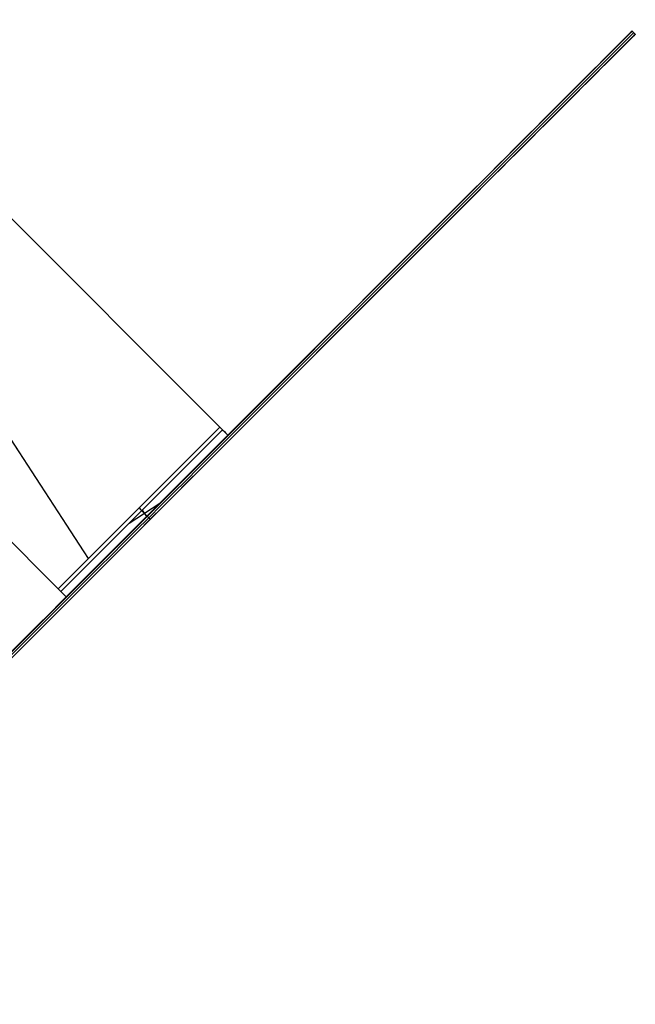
# Model space of a CAD drawing. Header units: millimetres. Extents: x -83 to 676, y -83 to 676.
# Tile 581 of 656: x 540 to 621, y -28 to 101. Entities that reach past the tile are written whole.
import ezdxf

# ---------------------------------------------------------------- set-up
doc = ezdxf.new("R2010")
doc.units = ezdxf.units.MM
doc.header["$MEASUREMENT"] = 0
doc.layers.add('IGES level 0', color=7, linetype='Continuous', true_color=0xff7878)

msp = doc.modelspace()

# ---------------------------------------------------------------- linework, layer by layer
at = {"layer": 'IGES level 0', "color": 254, "true_color": 0xcad1ee}
for p, q in [((566.61, 47.6, 48), (504.04, 110.18, 48)), ((504.04, 110.18, 47), (566.61, 47.6, 47)), ((545.4, 26.39, 48), (482.82, 88.96, 48)), ((482.82, 88.96, 47), (545.4, 26.39, 47)), ((566.97, 47.24, 46.5), (566.97, 47.24, 8)), ((566.97, 47.24, 8), (567.68, 46.54, 8)), ((566.97, 47.24, 28), (567.68, 46.54, 28)), ((567.68, 46.54, 8), (567.68, 46.54, 46.5)), ((545.76, 26.03, 46.5), (545.76, 26.03, 8)), ((545.76, 26.03, 8), (546.46, 25.32, 8)), ((545.76, 26.03, 28), (546.46, 25.32, 28)), ((546.46, 25.32, 8), (546.46, 25.32, 46.5))]:
    msp.add_line(p, q, dxfattribs=at)
at = {"layer": 'IGES level 0', "color": 140, "true_color": 0x00ccff}
for p, q in [((566.61, 47.6, 48), (504.04, 110.18, 48)), ((566.61, 47.6, 47), (504.04, 110.18, 47)), ((549.36, 30.34, 48), (500.08, 106.22, 48)), ((549.36, 30.34, 47), (500.08, 106.22, 47)), ((482.82, 88.96, 48), (545.4, 26.39, 48)), ((482.82, 88.96, 47), (545.4, 26.39, 47)), ((545.4, 26.39, 48), (566.61, 47.6, 48)), ((566.61, 47.6, 48), (545.4, 26.39, 48)), ((545.4, 26.39, 47), (566.61, 47.6, 47)), ((566.61, 47.6, 47), (545.4, 26.39, 47)), ((545.76, 26.03, 46.5), (566.97, 47.24, 46.5)), ((545.76, 26.03, 8), (566.97, 47.24, 8)), ((545.76, 26.03, 8), (566.97, 47.24, 8)), ((566.97, 47.24, 46.5), (545.76, 26.03, 46.5)), ((566.97, 47.24, 27.25), (545.76, 26.03, 27.25)), ((546.46, 25.32, 46.5), (567.68, 46.54, 46.5)), ((567.68, 46.54, 46.5), (546.46, 25.32, 46.5)), ((546.46, 25.32, 8), (567.68, 46.54, 8)), ((567.68, 46.54, 27.25), (546.46, 25.32, 27.25)), ((567.68, 46.54, 8), (546.46, 25.32, 8)), ((566.97, 47.24, 8), (567.68, 46.54, 8)), ((566.97, 47.24, 8), (566.97, 47.24, 46.5)), ((567.68, 46.54, 8), (567.68, 46.54, 46.5)), ((558.73, 37.59, 8), (554.7, 34.97, 8)), ((556.36, 36.64, 8), (556.36, 36.64, 46.5)), ((556.44, 36.71, 8), (556.99, 35.86, 8)), ((557.07, 35.93, 8), (557.07, 35.93, 46.5)), ((546.46, 25.32, 8), (545.76, 26.03, 8)), ((545.76, 26.03, 46.5), (545.76, 26.03, 8)), ((546.46, 25.32, 46.5), (546.46, 25.32, 8))]:
    msp.add_line(p, q, dxfattribs=at)
at = {"layer": 'IGES level 0', "color": 6, "true_color": 0xff00ff}
for p, q in [((620.71, 99.57, -6), (493.43, -27.71, -6)), ((620.71, 99.57, -43.5), (621.13, 99.15, -43.5)), ((620.71, 99.57, -43.5), (621.13, 99.15, -43.5)), ((621.13, 99.15, 31.5), (620.71, 99.57, 31.5)), ((620.71, 99.57, 31.5), (620.71, 99.57, -43.5)), ((620.71, 99.57, -6), (621.13, 99.15, -6)), ((621.13, 99.15, 31.5), (620.71, 99.57, 31.5)), ((620.71, 99.57, 31.5), (620.71, 99.57, -43.5)), ((621.13, 99.15, -6), (493.85, -28.13, -6)), ((620.92, 99.36, -43.5), (620.92, 99.36, 31.5)), ((621.13, 99.15, 31.5), (621.13, 99.15, -43.5)), ((621.13, 99.15, -43.5), (621.13, 99.15, 31.5)), ((557.07, 35.93, -133.5), (557.49, 35.51, -133.5)), ((557.07, 35.93, 121.5), (557.49, 35.51, 121.5)), ((557.07, 35.93, -133.5), (557.07, 35.93, 121.5)), ((557.49, 35.51, -133.5), (557.49, 35.51, 121.5))]:
    msp.add_line(p, q, dxfattribs=at)
at = {"layer": 'IGES level 0', "color": 153, "true_color": 0x5393cf}
for centre in [(296.5, 296.5), (296.5, 296.5, -1.2)]:
    msp.add_circle(centre, 296.5, dxfattribs=at)
at = {"layer": 'IGES level 0'}
for centre, radius in [((296.5, 296.5, 47), 296.5), ((296.5, 296.5), 296.5), ((296.5, 296.5, 47), 295.3), ((296.5, 296.5), 295.3)]:
    msp.add_circle(centre, radius, dxfattribs=at)
at = {"layer": 'IGES level 0', "color": 124, "true_color": 0x1aa180}
for centre in [(296.5, 296.5, 47), (296.5, 296.5, 45.8)]:
    msp.add_circle(centre, 295, dxfattribs=at)
at = {"layer": 'IGES level 0'}
for centre, radius in [((296.5, 296.5), 296.5), ((296.5, 296.5, 47), 296.5), ((296.5, 296.5, 23.5), 296.5), ((296.5, 296.5, 47), 295.3), ((296.5, 296.5), 295.3), ((296.5, 296.5, 23.5), 295.3)]:
    msp.add_arc(centre, radius, 225, 45, dxfattribs=at)
at = {"layer": 'IGES level 0', "color": 153, "true_color": 0x5393cf}
for centre in [(296.5, 296.5, -1.2), (296.5, 296.5), (296.5, 296.5, -0.6)]:
    msp.add_arc(centre, 296.5, 165, 345, dxfattribs=at)
at = {"layer": 'IGES level 0', "color": 124, "true_color": 0x1aa180}
for centre in [(296.5, 296.5, 45.8), (296.5, 296.5, 47), (296.5, 296.5, 46.4)]:
    msp.add_arc(centre, 295, 165, 345, dxfattribs=at)
at = {"layer": 'IGES level 0', "color": 6, "true_color": 0xff00ff, "extrusion": (-0.707107, 0.707107, -7.2142e-15)}
msp.add_arc((-419.31, -43.5, -368.5), 90, 180, 0, dxfattribs=at)
at = {"layer": 'IGES level 0', "color": 6, "true_color": 0xff00ff, "extrusion": (-0.707107, 0.707107, 7.29841e-15)}
msp.add_arc((-419.31, 31.5, -368.5), 90, 0, 180, dxfattribs=at)
at = {"layer": 'IGES level 0', "color": 6, "true_color": 0xff00ff, "extrusion": (-0.707107, 0.707107, -3.3685e-16)}
for centre in [(-419.31, 31.5, -368.5), (-419.31, 31.5, -369.1), (-419.31, 31.5, -369.1)]:
    msp.add_arc(centre, 90, 0, 180, dxfattribs=at)
at = {"layer": 'IGES level 0', "color": 6, "true_color": 0xff00ff, "extrusion": (-0.707107, 0.707107, 3.3685e-16)}
for centre, end in [((-419.31, -43.5, -368.5), 0), ((-419.31, -43.5, -369.1), 360), ((-419.31, -43.5, -369.1), 360)]:
    msp.add_arc(centre, 90, 180, end, dxfattribs=at)
at = {"layer": 'IGES level 0', "color": 6, "true_color": 0xff00ff, "extrusion": (-0.707107, 0.707107, 0)}
for centre, start, end in [((-419.31, -43.5, -368.8), 180, 0), ((-419.31, 31.5, -368.8), 0, 180)]:
    msp.add_arc(centre, 90, start, end, dxfattribs=at)
at = {"layer": 'IGES level 0', "color": 254, "true_color": 0xcad1ee, "extrusion": (0.707107, 0.707107, 1.49013e-08)}
msp.add_arc((-367, 46.5, 434.31), 1.5, 90, 180, dxfattribs=at)
at = {"layer": 'IGES level 0', "color": 254, "true_color": 0xcad1ee, "extrusion": (0.707107, 0.707107, -1.49001e-08)}
msp.add_arc((-367, 46.5, 434.31), 0.5, 90, 180, dxfattribs=at)
at = {"layer": 'IGES level 0', "color": 140, "true_color": 0x00ccff, "extrusion": (0.707107, 0.707107, 1.49013e-08)}
msp.add_arc((-367, 46.5, 434.31), 1.5, 90, 180, dxfattribs=at)
at = {"layer": 'IGES level 0', "color": 140, "true_color": 0x00ccff, "extrusion": (0.707107, 0.707107, 1.49012e-08)}
msp.add_arc((-367, 46.5, 434.31), 0.5, 90, 180, dxfattribs=at)
at = {"layer": 'IGES level 0', "color": 140, "true_color": 0x00ccff, "extrusion": (0.707107, 0.707107, -3.52998e-11)}
msp.add_arc((-367, 46.5, 419.31), 1.5, 90, 180, dxfattribs=at)
at = {"layer": 'IGES level 0', "color": 140, "true_color": 0x00ccff, "extrusion": (0.707107, 0.707107, -2.41016e-11)}
msp.add_arc((-367, 46.5, 419.31), 0.5, 90, 180, dxfattribs=at)
at = {"layer": 'IGES level 0', "color": 254, "true_color": 0xcad1ee, "extrusion": (0.707107, 0.707107, 2.0019e-13)}
msp.add_arc((-367, 46.5, 404.31), 1.5, 90, 180, dxfattribs=at)
at = {"layer": 'IGES level 0', "color": 254, "true_color": 0xcad1ee, "extrusion": (0.707107, 0.707107, -1.57137e-12)}
msp.add_arc((-367, 46.5, 404.31), 0.5, 90, 180, dxfattribs=at)
at = {"layer": 'IGES level 0', "color": 140, "true_color": 0x00ccff, "extrusion": (0.707107, 0.707107, -4.02554e-13)}
msp.add_arc((-367, 46.5, 404.31), 1.5, 90, 180, dxfattribs=at)
at = {"layer": 'IGES level 0', "color": 140, "true_color": 0x00ccff, "extrusion": (0.707107, 0.707107, -1.57137e-12)}
msp.add_arc((-367, 46.5, 404.31), 0.5, 90, 180, dxfattribs=at)

doc.saveas('drawing.dxf')
